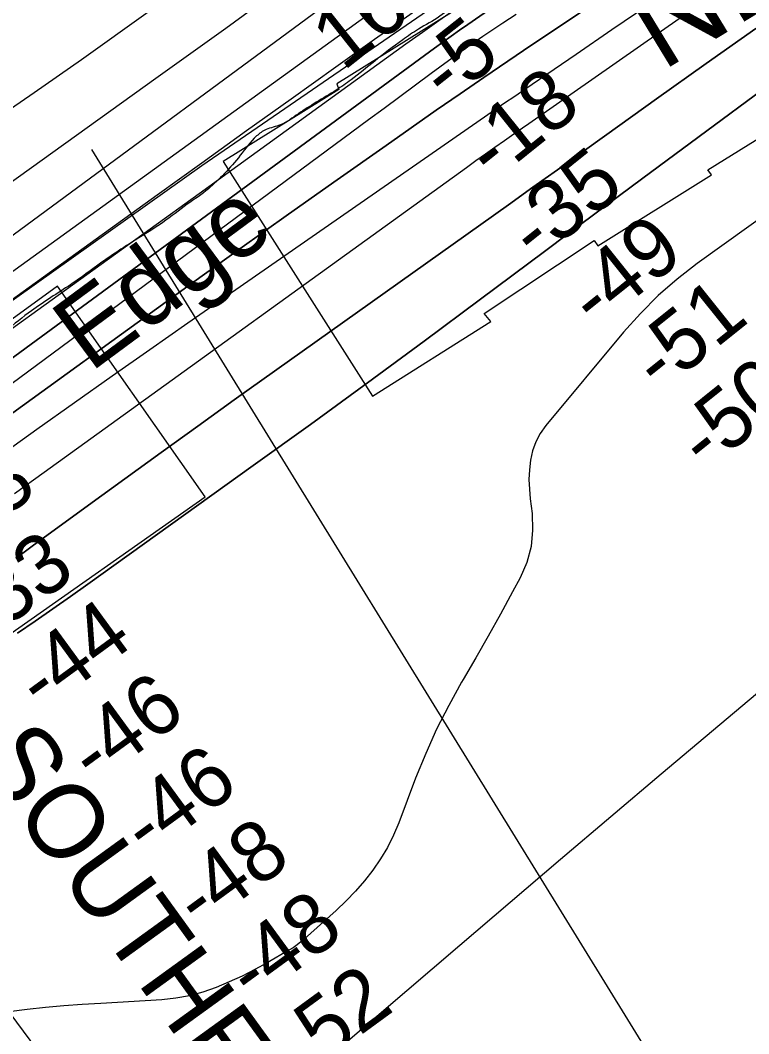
# Model space of a CAD drawing. Extents: x 3324104 to 3361979, y 612876 to 638273.
# Drawn here: x 3353010 to 3353821, y 620317 to 621446 of the extents above; entities that cross this region are included whole.
import ezdxf

# ---------------------------------------------------------------- set-up
doc = ezdxf.new("R2010")
doc.units = 0
for name, color, linetype in [('V-RIVR-EDGE', 7, 'Continuous'), ('V-RIVR-IDEN', 7, 'Continuous'), ('V-RIVR-RANG', 7, 'Continuous'), ('V-RRAP-FSHR', 7, 'Continuous'), ('V-RRAP-RVMT', 7, 'Continuous'), ('V-RRAP-RVMT-IDEN', 7, 'Continuous'), ('V-TOPO-DPTH', 7, 'Continuous'), ('V-TOPO-MAJR', 7, 'Continuous'), ('V-TOPO-MINR', 7, 'Continuous'), ('V-TOPO-WATR', 7, 'Continuous'), ('V-UTIL-IDEN', 7, 'Continuous'), ('V-UTIL-LINE', 7, 'Continuous')]:
    doc.layers.add(name, color=color, linetype=linetype)

msp = doc.modelspace()

# ---------------------------------------------------------------- linework, layer by layer
at = {"layer": 'V-RIVR-EDGE'}
msp.add_spline([(3356052, 622889.6), (3356029.2, 622881.4), (3356012.5, 622875.7), (3355994.6, 622867.2), (3355977.5, 622859.1), (3355958.5, 622851), (3355948.4, 622843.2), (3355934, 622834.7), (3355904.1, 622817.8), (3355878.1, 622802.3), (3355856.7, 622790.3), (3355830, 622776.4), (3355805.1, 622765.6), (3355764.7, 622744.8), (3355744.1, 622733.6), (3355694.1, 622710.9), (3355668.4, 622698.1), (3355641.6, 622685), (3355605.1, 622669.2), (3355569.4, 622657.3), (3355539.2, 622646.5), (3355510.8, 622636.8), (3355482.1, 622628.4), (3355461.9, 622623), (3355442.5, 622614.1), (3355422.7, 622607.2), (3355409.5, 622603.4), (3355389, 622597.6), (3355371.9, 622589.5), (3355349, 622581), (3355297.7, 622547), (3355260, 622525.8), (3355211.1, 622494.5), (3355190.1, 622484.5), (3355184.7, 622482.9), (3355179.3, 622477.9), (3355174.2, 622475.6), (3355160.6, 622471), (3355143.5, 622463.6), (3355133.1, 622457.1), (3355125.7, 622450.5), (3355113.2, 622443.9), (3355096.9, 622433.1), (3355081, 622426.9), (3355064.3, 622419.2), (3355057, 622418.9), (3355048.8, 622414.6), (3355041.8, 622406.9), (3355036.8, 622406.5), (3355031.3, 622405.7), (3355027.1, 622404.2), (3355017.3, 622396.1), (3355010.7, 622394.9), (3355001.4, 622388.4), (3354988.6, 622379.1), (3354972.3, 622369.4), (3354947.4, 622356.3), (3354937.7, 622351.7), (3354926.1, 622343.6), (3354903.2, 622326.6), (3354891.1, 622318.1), (3354883.3, 622307.2), (3354879.4, 622304.1), (3354875.2, 622302.6), (3354867.8, 622299.1), (3354853, 622288.3), (3354842.5, 622279), (3354826.6, 622267.4), (3354807.2, 622259.7), (3354793.2, 622255.5), (3354765.7, 622249.7), (3354748.6, 622245.5), (3354734.6, 622239.3), (3354712.1, 622227.4), (3354697.7, 622218.9), (3354685.3, 622210), (3354640.6, 622184.5), (3354622, 622176), (3354616.2, 622175.2), (3354603.4, 622167.5), (3354578.9, 622157.1), (3354554.5, 622147.5), (3354537.4, 622142.9), (3354530.8, 622137.8), (3354500.1, 622122.8), (3354463.6, 622102.3), (3354417.8, 622078.8), (3354386.3, 622060.6), (3354340.1, 622032.4), (3354321.1, 622021.2), (3354285, 621998.8), (3354257, 621982.2), (3354217, 621958.7), (3354194.1, 621942.8), (3354177, 621931.6), (3354157.6, 621922), (3354141.6, 621910.4), (3354135.4, 621904.2), (3354130.4, 621897.6), (3354120.7, 621891.1), (3354104, 621882.9), (3354075.6, 621856.6), (3354044.9, 621835.4), (3354013, 621812.2), (3353971.5, 621781.7), (3353947.8, 621763.5), (3353941.2, 621763.5), (3353935.4, 621762.8), (3353929.5, 621760.1), (3353924.9, 621756.6), (3353920.6, 621751.5), (3353917.1, 621742.6), (3353910.5, 621741.5), (3353904.7, 621738.4), (3353893.8, 621731.1), (3353879.8, 621721.4), (3353866.2, 621708.6), (3353854.9, 621697.4), (3353843.3, 621687.8), (3353839.8, 621688.5), (3353831.2, 621686.2), (3353823.1, 621681.2), (3353818, 621677.3), (3353800.9, 621666.1), (3353790.8, 621663.1), (3353781.9, 621654.9), (3353777.6, 621651.8), (3353776.1, 621648.8), (3353775.7, 621643.7), (3353772.2, 621641), (3353755.9, 621632.1), (3353735.7, 621622.1), (3353718.6, 621608.2), (3353704.2, 621600.5), (3353694.1, 621596.6), (3353683.6, 621592.4), (3353671.2, 621584.2), (3353642.1, 621563), (3353599, 621534), (3353578.4, 621522.4), (3353556.2, 621507.7), (3353547.7, 621502), (3353525.9, 621489.2), (3353513.1, 621481.1), (3353497.2, 621468.3), (3353477, 621450.9), (3353453.3, 621436.6), (3353435.8, 621424.7), (3353404.7, 621401.1), (3353378.3, 621380.2), (3353361.6, 621368.6), (3353339.5, 621355.1), (3353319.6, 621342.4), (3353299.5, 621330), (3353283.5, 621324.6), (3353273, 621317.6), (3353254.8, 621296), (3353236.9, 621275.5), (3353219.4, 621258.8), (3353195.7, 621241.4), (3353168.5, 621221.3), (3353137.8, 621201.6), (3353112.2, 621185), (3353065.6, 621151.8), (3353022, 621122.8), (3352993.3, 621100.4), (3352956, 621073.3), (3352907, 621037.8), (3352853.8, 620991.8), (3352787.8, 620942.3), (3352749.7, 620913.3), (3352736.9, 620900.9), (3352733.3, 620892.8), (3352728.7, 620886.6), (3352719, 620881.2), (3352691.8, 620864.6), (3352660.3, 620841.8), (3352640.5, 620828.3), (3352623.4, 620811.2), (3352605.1, 620792.3), (3352593.5, 620783), (3352582.6, 620778.8), (3352566.3, 620771.4), (3352548, 620764.5), (3352522.4, 620751), (3352494.5, 620735.5), (3352482.4, 620727), (3352479.3, 620723.2), (3352477, 620717.4), (3352470.7, 620711.9), (3352456, 620707.3), (3352443.2, 620700.4), (3352419.1, 620685.7), (3352392.3, 620669.1), (3352362.8, 620650.9), (3352339.1, 620634.3), (3352315.4, 620615.4), (3352284.7, 620590.6), (3352258.7, 620571.3), (3352228.7, 620550.1), (3352193.4, 620527.6), (3352156.9, 620504.9), (3352131.6, 620487.5), (3352094, 620462.4), (3352049.3, 620433), (3351990.2, 620391.3), (3351936.6, 620357.3), (3351851.5, 620293.9), (3351833.3, 620281.5), (3351817, 620273.8), (3351794.1, 620257.9), (3351767.7, 620241), (3351719.9, 620206.2), (3351680.6, 620177.6), (3351657.3, 620160.6), (3351637.1, 620145.9), (3351623.1, 620135.4), (3351603.3, 620124.2), (3351588.6, 620120), (3351567.2, 620109.6), (3351552.1, 620103.4), (3351538.1, 620096.5), (3351523.7, 620086.4), (3351510.9, 620076.4), (3351503.5, 620069.8), (3351495.3, 620057.4), (3351486, 620042.3), (3351479.4, 620032.6), (3351469.7, 620022.6), (3351448.3, 620006.3), (3351431.6, 619994.8), (3351404.8, 619973.9), (3351378, 619951.8), (3351358.9, 619936.4), (3351332.1, 619915.5), (3351306.1, 619892.3), (3351274.6, 619858.2), (3351238.8, 619826.9), (3351215.1, 619805.7), (3351171.6, 619767.8), (3351145.5, 619739.5), (3351124.6, 619722.1), (3351105.9, 619707.8), (3351089.6, 619697), (3351079.5, 619691.2), (3351074, 619683.5), (3351058.1, 619666.4), (3351043.3, 619655.2), (3351015.4, 619634), (3350999, 619623.1), (3350992.1, 619617.3), (3350979.2, 619606.1), (3350966, 619594.5), (3350951.2, 619582.2), (3350935.7, 619567.8), (3350923.3, 619555.1), (3350910, 619544.3), (3350888.3, 619528), (3350846.7, 619504.1), (3350821.5, 619490.2), (3350811.4, 619483.6), (3350806, 619480.5), (3350800.9, 619473.2), (3350797.4, 619473.2), (3350793.9, 619474.3), (3350788.9, 619473.6), (3350786.9, 619472), (3350785.4, 619467.4), (3350785.4, 619462.7), (3350779.5, 619456.2), (3350765.9, 619445.7), (3350746.1, 619428.7), (3350722.4, 619409), (3350716.2, 619407.1), (3350713.1, 619404), (3350711.1, 619397), (3350708.8, 619391.6), (3350704.5, 619391.6), (3350693.3, 619385.8), (3350686.7, 619379.6), (3350679.6, 619368.4), (3350661.4, 619354.5), (3350648.6, 619344.4), (3350645.5, 619344.8), (3350638.5, 619339.4), (3350623.3, 619330.5), (3350616.3, 619326.3), (3350602.3, 619317.4), (3350598.8, 619308.8), (3350582.9, 619299.2), (3350553.8, 619276), (3350526.2, 619255.5), (3350493.5, 619231.9), (3350474.9, 619219.6), (3350474.5, 619213.8), (3350470.2, 619207.2), (3350459, 619202.5), (3350446.1, 619194), (3350441.1, 619189.8), (3350438.8, 619186.3), (3350434.5, 619180.9), (3350414.7, 619167.8), (3350401.5, 619159.3), (3350384.8, 619146.9), (3350369.6, 619133.7), (3350356.4, 619125.2), (3350350.9, 619119), (3350347.4, 619109.4), (3350338.1, 619097.8), (3350324.9, 619083.8), (3350308.6, 619069.9), (3350300.4, 619062.6), (3350296.1, 619062.6), (3350291.5, 619062.2), (3350274.8, 619050.6), (3350258.4, 619037.5), (3350251.8, 619032.8), (3350244.1, 619029.3), (3350233.6, 619028.2), (3350227.4, 619024.3), (3350220.4, 619017), (3350213, 619007.3), (3350202.1, 618996.9), (3350193.6, 618989.5), (3350179.6, 618985.3), (3350173.8, 618980.7), (3350164.8, 618978), (3350162.1, 618975.3), (3350159.4, 618971.4), (3350154.3, 618963.6), (3350145.8, 618953.2), (3350126, 618938.1), (3350102.7, 618923), (3350094.5, 618918.4), (3350086.3, 618913), (3350075.1, 618901), (3350064.2, 618892.1), (3350039.3, 618873.6), (3350021.8, 618861.6), (3350002, 618848.8), (3349991.9, 618844.2), (3349964.4, 618826.4), (3349938.7, 618807.1), (3349915.4, 618792.8), (3349892.5, 618778.9), (3349868, 618761.9), (3349852.5, 618753), (3349842.8, 618750), (3349830.4, 618739.1), (3349804.3, 618720.2), (3349777.9, 618697.8), (3349751.9, 618677.7), (3349729.7, 618661.4), (3349703.7, 618642.9), (3349678.8, 618629.8), (3349648.9, 618612), (3349624.5, 618595), (3349592.6, 618575.7), (3349570.5, 618564.9), (3349549.5, 618548.6), (3349505.2, 618518.1), (3349479.2, 618499.9), (3349471.4, 618494.5), (3349459, 618487.6), (3349438.4, 618472.1), (3349412.4, 618452.4), (3349379.7, 618429.6), (3349350.2, 618410.3), (3349303.2, 618374.7), (3349277.6, 618357.7), (3349264, 618347.3), (3349241.4, 618330.7), (3349226.7, 618319.9), (3349207.2, 618306.3), (3349193.2, 618293.5)], degree=3, dxfattribs=at)
at = {"layer": 'V-RRAP-FSHR'}
msp.add_lwpolyline([(3349156.5, 618293.5), (3349290.8, 618379), (3349409.4, 618477.8), (3349541.3, 618565.3), (3349771.6, 618715.9), (3349922.4, 618808.5), (3350215.8, 619019.8), (3350269.1, 619069.3), (3350501.3, 619248.3), (3350630.2, 619348.6), (3350981.6, 619636.8), (3351335.3, 619937.3), (3351550.7, 620108.6), (3351713.7, 620224.5), (3351812.4, 620304.6), (3352053.4, 620458.3), (3352414.7, 620728), (3352590.5, 620825.8), (3352682.3, 620894.1), (3352964.1, 621108.4), (3353211.8, 621284.8), (3354078.8, 621880.3)], dxfattribs=at)
at = {"layer": 'V-RRAP-RVMT'}
for p, q in [((3353490.2, 621455.3), (3353362.2, 621375.5)), ((3353362.2, 621375.5), (3353364.5, 621369.4)), ((3353364.5, 621369.4), (3353235.6, 621289)), ((3353776, 621279.7), (3353887.7, 621349.6)), ((3353235.6, 621289), (3353402, 621027.6)), ((3353653.1, 621195.3), (3353779.8, 621274.2)), ((3353779.8, 621274.2), (3353776, 621279.7)), ((3353526.7, 621119.8), (3353649.3, 621201)), ((3353649.3, 621201), (3353653.1, 621195.3)), ((3353051.2, 621150.2), (3352940.9, 621070.5)), ((3353215.5, 620915.3), (3353051.2, 621150.2)), ((3353534, 621110.8), (3353526.7, 621119.8)), ((3353402, 621027.6), (3353534, 621110.8)), ((3352978.9, 620749.2), (3353215.5, 620915.3))]:
    msp.add_line(p, q, dxfattribs=at)
at = {"layer": 'V-TOPO-DPTH'}
for points in [[(3354109.8, 621703.9), (3353576.5, 621331.2), (3353573.6, 621329.2), (3353570.7, 621327.2), (3353567.8, 621325.2), (3353564.9, 621323.1), (3353549.3, 621312.3), (3353538.6, 621304.8), (3353528, 621297.3), (3353517.3, 621289.7), (3353506.7, 621282.1), (3353036.2, 620942.7), (3353003.2, 620918.6)], [(3354109.8, 621703.9), (3353576.5, 621331.2), (3353573.6, 621329.2), (3353570.7, 621327.2), (3353567.8, 621325.2), (3353564.9, 621323.1), (3353549.3, 621312.3), (3353538.6, 621304.8), (3353528, 621297.3), (3353517.3, 621289.7), (3353506.7, 621282.1), (3353036.2, 620942.7), (3353003.2, 620918.6)], [(3354111.3, 621572.5), (3353703.3, 621270.4), (3353675.9, 621250.1), (3353648.4, 621229.7), (3353621, 621209.3), (3353593.7, 621188.8), (3353522.6, 621135.8), (3353459.6, 621088.9), (3353396.4, 621042.4), (3353332.9, 620996.2), (3353269.3, 620950.3), (3353084.8, 620818), (3353065.4, 620804.2), (3353045.9, 620790.5), (3353026.3, 620776.9), (3353006.6, 620763.4)], [(3353006.6, 620763.4), (3353026.3, 620776.9), (3353045.9, 620790.5), (3353065.4, 620804.2), (3353084.8, 620818), (3353269.3, 620950.3), (3353332.9, 620996.2), (3353396.4, 621042.4), (3353459.6, 621088.9), (3353522.6, 621135.8), (3353593.7, 621188.8), (3353621, 621209.3), (3353648.4, 621229.7), (3353675.9, 621250.1), (3353703.3, 621270.4), (3354111.3, 621572.5)], [(3352961.9, 620980.8), (3353200.5, 621153), (3353254.4, 621191.8), (3353308.5, 621230.4), (3353362.8, 621268.8), (3353417.2, 621307), (3353473.1, 621346.2), (3353499.7, 621364.6), (3353526.3, 621382.9), (3353553, 621401.1), (3353579.8, 621419.1), (3353724, 621515.5)], [(3353724, 621515.5), (3353579.8, 621419.1), (3353553, 621401.1), (3353526.3, 621382.9), (3353499.7, 621364.6), (3353473.1, 621346.2), (3353417.2, 621307), (3353362.8, 621268.8), (3353308.5, 621230.4), (3353254.4, 621191.8), (3353200.5, 621153), (3352961.9, 620980.8)], [(3352951.6, 621034.3), (3353471.3, 621415.3), (3353480.5, 621422), (3353489.8, 621428.7), (3353499.1, 621435.3), (3353508.5, 621441.9), (3353562, 621479.2)], [(3352951.6, 621034.3), (3353471.3, 621415.3), (3353480.5, 621422), (3353489.8, 621428.7), (3353499.1, 621435.3), (3353508.5, 621441.9), (3353562, 621479.2)], [(3353461.1, 621464.7), (3353432.7, 621444.8), (3353404.5, 621424.9), (3353361.2, 621394.1), (3353311.4, 621358.6), (3353261.6, 621323.1), (3353212, 621287.4), (3353162.3, 621251.7), (3352899.2, 621062.3)], [(3353004.8, 620847.1), (3353013.9, 620853.8), (3353023, 620860.5), (3353085.6, 620906.2), (3353126.1, 620935.6), (3353166.6, 620965), (3353207.3, 620994.2), (3353248, 621023.4), (3353553.5, 621240.9), (3353580.9, 621260.5), (3353608.3, 621280), (3353635.7, 621299.6), (3353663.1, 621319.3), (3353718.6, 621359), (3353773.9, 621398.4), (3353829.4, 621437.5)], [(3353004.8, 620847.1), (3353013.9, 620853.8), (3353023, 620860.5), (3353085.6, 620906.2), (3353126.1, 620935.6), (3353166.6, 620965), (3353207.3, 620994.2), (3353248, 621023.4), (3353553.5, 621240.9), (3353580.9, 621260.5), (3353608.3, 621280), (3353635.7, 621299.6), (3353663.1, 621319.3), (3353718.6, 621359), (3353773.9, 621398.4), (3353829.4, 621437.5)]]:
    msp.add_lwpolyline(points, dxfattribs=at)
at = {"layer": 'V-TOPO-MAJR'}
for points in [[(3352468.6, 621034.9), (3352496.9, 621047), (3352524.4, 621061), (3352709.8, 621167.1), (3352731.7, 621179.8), (3352753.6, 621192.7), (3352775.3, 621205.7), (3352796.9, 621218.9), (3352863.4, 621260.1), (3352917.8, 621294.5), (3352971.8, 621329.7), (3353025, 621365.9), (3353077.8, 621402.9), (3353305.9, 621566.1)], [(3353277.3, 621465.4), (3353238.5, 621437.5), (3353199.6, 621409.6), (3353160.8, 621381.7), (3352830.5, 621144.7), (3352816.7, 621134.8), (3352802.8, 621124.9), (3352788.9, 621115.1), (3352774.9, 621105.3), (3352461.4, 620885.7), (3352415.6, 620853.6), (3352369.9, 620821.5), (3352324.1, 620789.3), (3352278.3, 620757.2), (3352198.4, 620701), (3352192.6, 620696.9), (3352187, 620692.7), (3352181.4, 620688.5), (3352175.8, 620684.2), (3351820, 620403), (3351785.1, 620375.6), (3351750.2, 620348.2), (3351715.1, 620320.9)], [(3353966.6, 621320.7), (3353764.1, 621175.3), (3353741.8, 621158), (3353720.6, 621139.7), (3353700.7, 621119.8), (3353681.9, 621098.9), (3353595.2, 620994.8), (3353589.1, 620986), (3353584, 620976.8), (3353580.5, 620966.8), (3353578.1, 620956.4), (3353577, 620945.6), (3353576.5, 620934.8), (3353576.9, 620924), (3353577.9, 620913.1), (3353580, 620896.8), (3353580.6, 620878.2), (3353579, 620859.9), (3353574, 620842.3), (3353566.7, 620825.1), (3353558.3, 620809.4), (3353544.8, 620784.8), (3353531.1, 620760.3), (3353517.2, 620735.9), (3353503.1, 620711.7), (3353501.4, 620708.8), (3353487, 620682.8), (3353473.5, 620656.5), (3353461.4, 620629.4), (3353450.2, 620601.9), (3353431.5, 620552.3), (3353425.6, 620538.4), (3353418.9, 620524.8), (3353411.1, 620511.9), (3353402.6, 620499.4), (3353393.2, 620487.5), (3353383.3, 620476), (3353372.7, 620465.1), (3353361.8, 620454.6), (3353326.5, 620422.9), (3353322.4, 620419.4), (3353318.1, 620416.1), (3353313.6, 620413), (3353309, 620410.2), (3353284.6, 620396.1), (3353270.8, 620388.6), (3353256.8, 620381.4), (3353242.4, 620374.8), (3353228, 620368.6), (3353213.1, 620363.5), (3353198.1, 620359.4), (3353182.8, 620356.7), (3353167.2, 620355), (3353099.3, 620351), (3353078.7, 620349.7), (3353058.2, 620348.1), (3353037.6, 620346.3), (3353017.1, 620344.3), (3352996.8, 620341.4)], [(3352697.3, 619709), (3352821.6, 619827.2), (3352838.1, 619842.7), (3352854.7, 619858.2), (3352871.4, 619873.5), (3352888.2, 619888.8), (3352957.1, 619950.8), (3353008.6, 619996.7), (3353060.4, 620042.3), (3353112.6, 620087.4), (3353165.1, 620132.2), (3353365.8, 620301.8), (3353376.7, 620311.1), (3353387.7, 620320.3), (3353398.6, 620329.6), (3353409.5, 620339), (3353499.5, 620416), (3353555.5, 620463.8), (3353611.6, 620511.5), (3353667.8, 620559.1), (3353724, 620606.6), (3353943.5, 620791.3)]]:
    msp.add_lwpolyline(points, dxfattribs=at)
at = {"layer": 'V-TOPO-MINR'}
for points in [[(3354109.8, 621703.9), (3353576.5, 621331.2), (3353573.6, 621329.2), (3353570.7, 621327.2), (3353567.8, 621325.2), (3353564.9, 621323.1), (3353549.3, 621312.3), (3353538.6, 621304.8), (3353528, 621297.3), (3353517.3, 621289.7), (3353506.7, 621282.1), (3353036.2, 620942.7), (3353003.2, 620918.6)], [(3354111.3, 621572.5), (3353703.3, 621270.4), (3353675.9, 621250.1), (3353648.4, 621229.7), (3353621, 621209.3), (3353593.7, 621188.8), (3353522.6, 621135.8), (3353459.6, 621088.9), (3353396.4, 621042.4), (3353332.9, 620996.2), (3353269.3, 620950.3), (3353084.8, 620818), (3353065.4, 620804.2), (3353045.9, 620790.5), (3353026.3, 620776.9), (3353006.6, 620763.4)], [(3353724, 621515.5), (3353579.8, 621419.1), (3353553, 621401.1), (3353526.3, 621382.9), (3353499.7, 621364.6), (3353473.1, 621346.2), (3353417.2, 621307), (3353362.8, 621268.8), (3353308.5, 621230.4), (3353254.4, 621191.8), (3353200.5, 621153), (3352961.9, 620980.8)], [(3353392.9, 621495.5), (3352987.6, 621196.6)], [(3353461.1, 621464.7), (3353432.7, 621444.8), (3353404.5, 621424.9), (3353361.2, 621394.1), (3353311.4, 621358.6), (3353261.6, 621323.1), (3353212, 621287.4), (3353162.3, 621251.7), (3352899.2, 621062.3)], [(3353406.9, 621459.5), (3352864.4, 621067.8), (3352857.8, 621063.1), (3352851.2, 621058.3), (3352844.5, 621053.6), (3352837.8, 621048.9), (3352747.6, 620985.7), (3352695.8, 620949.5), (3352643.9, 620913.4), (3352591.9, 620877.3), (3352539.9, 620841.4), (3352265.2, 620652.3), (3352250.5, 620642), (3352235.8, 620631.7), (3352221.1, 620621.3), (3352206.5, 620610.9), (3352031.4, 620484.7), (3351966.3, 620437.5), (3351901.4, 620390), (3351836.8, 620342), (3351772.4, 620293.8), (3351678.2, 620222.8)], [(3353562.4, 621453), (3353547.4, 621443.1), (3353525.2, 621428.3), (3353521.4, 621425.8), (3353517.6, 621423.2), (3353513.8, 621420.6), (3353510, 621418), (3353504.5, 621414.1), (3353501.6, 621412), (3353500.6, 621411.3), (3353467.6, 621387), (3353450.1, 621374.1), (3353432.7, 621361.2), (3353415.2, 621348.3), (3353397.7, 621335.4), (3352925.7, 620986.7)], [(3353708.9, 621462.8), (3353669, 621435.7), (3353629.1, 621408.5), (3353571.9, 621369.4), (3353560.6, 621361.7), (3353549.4, 621354), (3353538.1, 621346.2), (3353526.9, 621338.5), (3353196.3, 621108.8), (3353154.1, 621079.4), (3353111.9, 621049.8), (3353069.9, 621020.1), (3353027.9, 620990.4), (3352965.1, 620945.7)], [(3353494.5, 621458.8), (3353476.1, 621445.9), (3353457.7, 621432.8), (3353439.4, 621419.7), (3353208.8, 621253), (3353154.3, 621213.6), (3353099.7, 621174.2), (3353045.2, 621134.8), (3352990.6, 621095.4)], [(3353829.4, 621437.5), (3353773.9, 621398.4), (3353718.6, 621359), (3353663.1, 621319.3), (3353635.7, 621299.6), (3353608.3, 621280), (3353580.9, 621260.5), (3353553.5, 621240.9), (3353248, 621023.4), (3353207.3, 620994.2), (3353166.6, 620965), (3353126.1, 620935.6), (3353085.6, 620906.2), (3353023, 620860.5), (3353013.9, 620853.8), (3353004.8, 620847.1)]]:
    msp.add_lwpolyline(points, dxfattribs=at)
at = {"layer": 'V-TOPO-WATR'}
msp.add_lwpolyline([(3353562, 621479.2), (3353508.5, 621441.9), (3353499.1, 621435.3), (3353489.8, 621428.7), (3353480.5, 621422), (3353471.3, 621415.3), (3352951.6, 621034.3)], dxfattribs=at)
at = {"layer": 'V-UTIL-LINE'}
for p, q in [((3353089.1, 621302.4), (3354718.7, 618657.7)), ((3352540.5, 620955), (3354444.6, 618395.3))]:
    msp.add_line(p, q, dxfattribs=at)

# ---------------------------------------------------------------- texts
at = {"layer": 'V-RIVR-IDEN'}
msp.add_text(' Edge', height=83, rotation=36.469, dxfattribs=at).set_placement((3353062.8, 621035))
at = {"layer": 'V-RIVR-RANG'}
for s, rotation, p in [('16.7', 38.4283, (3353369.5, 621389.1)), ('-5', 38.4283, (3353484.9, 621353)), ('-18', 38.7079, (3353536.4, 621265.8)), ('-35', 38.7079, (3353584.4, 621176.1)), ('-49', 38.7079, (3353651, 621101.4)), ('-51', 38.7079, (3353722.4, 621030.4)), ('-50', 38.7079, (3353773.2, 620943)), ('-18', 36.1569, (3352926.4, 620844.2)), ('-33', 36.1569, (3352969, 620751.5)), ('-44', 36.1569, (3353033.5, 620674.8)), ('-46', 36.1569, (3353092.1, 620593.8)), ('-46', 36.1569, (3353150.9, 620512.9)), ('-48', 36.1569, (3353209.3, 620431.7)), ('-48', 36.1569, (3353268.1, 620350.8)), ('-52', 36.1569, (3353323.5, 620267.4))]:
    msp.add_text(s, height=67, rotation=rotation, dxfattribs=at).set_placement(p)
at = {"layer": 'V-RRAP-RVMT-IDEN'}
msp.add_text('NEW', height=100, rotation=31.3369, dxfattribs=at).set_placement((3353724.7, 621389.1))
at = {"layer": 'V-UTIL-IDEN'}
msp.add_text('SOUTHERN NATURAL GAS CO.', height=83, rotation=305.8911, dxfattribs=at).set_placement((3352958.2, 620624.4))

doc.saveas('drawing.dxf')
